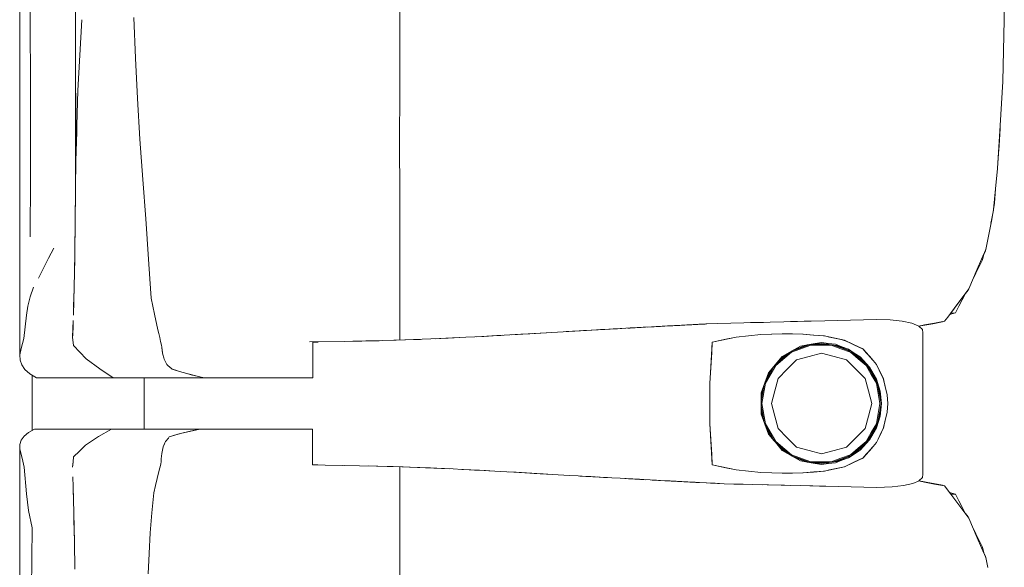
# Model space of a CAD drawing. Header units: millimetres. Extents: x -261 to 187, y -214 to 106.
# Tile 775 of 1056: x -206.12 to -205.348, y 12.525 to 12.954. Entities that reach past the tile are written whole.
import ezdxf

# ---------------------------------------------------------------- set-up
doc = ezdxf.new("R2010")
doc.units = ezdxf.units.MM
doc.header["$LTSCALE"] = 0.005
doc.header["$MEASUREMENT"] = 0
doc.layers.add('IFC-Elemento de mobília-Contorno', color=9, linetype='Continuous', lineweight=5)
doc.layers.add('IFC-Laje-Contorno', color=9, linetype='Continuous', lineweight=5)

msp = doc.modelspace()

# ---------------------------------------------------------------- linework, layer by layer
at = {"layer": 'IFC-Elemento de mobília-Contorno', "lineweight": 5}
for p, q in [((-206.07623, 12.81635), (-206.07623, 13.07747)), ((-206.11996, 13.06871), (-206.11995, 12.85877)), ((-205.3494, 13.00198), (-205.34814, 12.95363)), ((-206.11166, 12.97188), (-206.11146, 12.88374)), ((-205.8221, 12.97185), (-205.82209, 12.93977)), ((-206.07278, 12.92581), (-206.07131, 12.95347)), ((-206.03051, 12.95529), (-206.02914, 12.92345)), ((-205.3494, 12.90528), (-205.34814, 12.95363)), ((-205.82209, 12.9023), (-205.82209, 12.93977)), ((-206.07426, 12.89816), (-206.07278, 12.92581)), ((-206.02914, 12.92345), (-206.02771, 12.89192)), ((-205.35129, 12.87074), (-205.3494, 12.90528)), ((-206.07509, 12.87066), (-206.07426, 12.89816)), ((-205.82213, 12.85323), (-205.82209, 12.9023)), ((-206.07592, 12.84315), (-206.07592, 12.89601)), ((-206.02771, 12.89192), (-206.02572, 12.86005)), ((-206.11146, 12.88374), (-206.11143, 12.83047)), ((-206.07523, 12.86586), (-206.07509, 12.87066)), ((-205.35236, 12.85399), (-205.35129, 12.87074)), ((-205.35223, 12.85512), (-205.35129, 12.87074)), ((-205.35223, 12.85512), (-205.35142, 12.86856)), ((-205.35142, 12.86856), (-205.35138, 12.86933)), ((-206.11995, 12.85877), (-206.11987, 12.69115)), ((-206.07592, 12.84315), (-206.07523, 12.86586)), ((-206.02572, 12.86005), (-206.02354, 12.82853)), ((-205.82213, 12.85323), (-205.82209, 12.82121)), ((-205.35343, 12.83723), (-205.35236, 12.85399)), ((-205.3534, 12.83765), (-205.35247, 12.85213)), ((-205.35251, 12.85166), (-205.35223, 12.85512)), ((-206.07617, 12.82168), (-206.07592, 12.84315)), ((-205.35495, 12.82117), (-205.35343, 12.83723)), ((-205.35341, 12.83753), (-205.3534, 12.83765)), ((-206.11186, 12.78367), (-206.11143, 12.83047)), ((-206.02354, 12.82853), (-206.02113, 12.79764)), ((-206.07623, 12.81636), (-206.07617, 12.82168)), ((-205.82209, 12.78674), (-205.82209, 12.82121)), ((-205.35648, 12.80511), (-205.35495, 12.82117)), ((-205.35587, 12.80996), (-205.35495, 12.82117)), ((-206.07643, 12.80029), (-206.07623, 12.81635)), ((-206.07643, 12.79963), (-206.07625, 12.81476)), ((-205.35803, 12.79726), (-205.35648, 12.80511)), ((-205.35656, 12.80451), (-205.35649, 12.80503)), ((-205.35648, 12.80511), (-205.35587, 12.80996)), ((-206.07656, 12.79003), (-206.07643, 12.80029)), ((-206.07651, 12.79379), (-206.07643, 12.79963)), ((-206.02113, 12.79764), (-206.01887, 12.76613)), ((-205.35959, 12.78942), (-205.35803, 12.79726)), ((-205.35817, 12.79654), (-205.35656, 12.80451)), ((-206.07671, 12.77822), (-206.07656, 12.79003)), ((-205.36114, 12.78157), (-205.35959, 12.78942)), ((-205.35863, 12.79423), (-205.35817, 12.79654)), ((-206.0767, 12.77852), (-206.0766, 12.7869)), ((-205.82209, 12.78674), (-205.82208, 12.74483)), ((-205.36269, 12.77373), (-205.36114, 12.78157)), ((-206.09726, 12.76697), (-206.09327, 12.77483)), ((-206.07687, 12.76642), (-206.07671, 12.77822)), ((-206.07676, 12.77466), (-206.0767, 12.77852)), ((-205.366, 12.76603), (-205.36269, 12.77373)), ((-206.10524, 12.75126), (-206.09726, 12.76697)), ((-206.07705, 12.75551), (-206.07687, 12.76642)), ((-206.01887, 12.76613), (-206.01794, 12.75081)), ((-205.36931, 12.75834), (-205.366, 12.76603)), ((-205.36525, 12.76546), (-205.36428, 12.77004)), ((-205.36442, 12.76936), (-205.363, 12.77261)), ((-205.363, 12.77261), (-205.36284, 12.77339)), ((-206.077, 12.75764), (-206.07692, 12.76336)), ((-205.37593, 12.74295), (-205.36931, 12.75834)), ((-205.37262, 12.75065), (-205.36931, 12.75834)), ((-205.37054, 12.75506), (-205.36788, 12.76027)), ((-205.36788, 12.76027), (-205.36525, 12.76546)), ((-206.07723, 12.7446), (-206.07705, 12.75551)), ((-206.0771, 12.75257), (-206.077, 12.75764)), ((-206.01794, 12.75081), (-206.017, 12.73549)), ((-205.37278, 12.75028), (-205.37053, 12.75506)), ((-205.37261, 12.75067), (-205.37054, 12.75506)), ((-206.11163, 12.73672), (-206.10912, 12.74421)), ((-206.07753, 12.73345), (-206.07723, 12.7446)), ((-205.82209, 12.70275), (-205.82208, 12.74483)), ((-205.39252, 12.72078), (-205.37593, 12.74295)), ((-205.38541, 12.73028), (-205.37593, 12.74295)), ((-205.38304, 12.73345), (-205.37593, 12.74295)), ((-206.1135, 12.7294), (-206.11163, 12.73672)), ((-206.07768, 12.72814), (-206.0774, 12.73695)), ((-206.0774, 12.73695), (-206.0773, 12.74196)), ((-206.017, 12.73549), (-206.01567, 12.72932)), ((-205.38304, 12.73345), (-205.38067, 12.73662)), ((-205.38107, 12.73436), (-205.37831, 12.73977)), ((-205.38107, 12.73436), (-205.37831, 12.73976)), ((-205.38107, 12.73436), (-205.37843, 12.73954)), ((-205.38068, 12.73661), (-205.38067, 12.73662)), ((-205.37858, 12.73924), (-205.37653, 12.74179)), ((-205.37843, 12.73954), (-205.37831, 12.73977)), ((-205.37653, 12.74179), (-205.37615, 12.74266)), ((-206.11468, 12.7223), (-206.1135, 12.7294)), ((-206.07784, 12.72231), (-206.07753, 12.73345)), ((-206.01567, 12.72932), (-206.01434, 12.72315)), ((-205.39252, 12.72078), (-205.38541, 12.73028)), ((-205.39015, 12.72394), (-205.38541, 12.73028)), ((-205.38634, 12.72399), (-205.3837, 12.72917)), ((-205.38541, 12.73028), (-205.38304, 12.73345)), ((-205.3837, 12.72917), (-205.38107, 12.73436)), ((-206.11571, 12.7132), (-206.11468, 12.7223)), ((-206.01434, 12.72315), (-206.01167, 12.71082)), ((-205.39489, 12.71761), (-205.39252, 12.72078)), ((-205.39252, 12.72078), (-205.39015, 12.72394)), ((-205.39112, 12.72264), (-205.38634, 12.72399)), ((-205.39015, 12.72394), (-205.38634, 12.72399)), ((-206.11674, 12.7041), (-206.11571, 12.7132)), ((-206.07843, 12.70632), (-206.07814, 12.71431)), ((-206.07823, 12.71156), (-206.078, 12.71805)), ((-206.07814, 12.71431), (-206.07808, 12.71583)), ((-205.67134, 12.71053), (-205.64473, 12.71201)), ((-205.66136, 12.71108), (-205.64473, 12.71201)), ((-205.65803, 12.71127), (-205.64473, 12.71201)), ((-205.64473, 12.71201), (-205.64134, 12.7122)), ((-205.6432, 12.7121), (-205.64153, 12.71219)), ((-205.64318, 12.7121), (-205.63949, 12.7123)), ((-205.64153, 12.71219), (-205.63949, 12.7123)), ((-205.64134, 12.7122), (-205.61933, 12.71339)), ((-205.64134, 12.7122), (-205.63795, 12.71238)), ((-205.64134, 12.7122), (-205.64121, 12.7122)), ((-205.63949, 12.7123), (-205.63742, 12.71242)), ((-205.63795, 12.71238), (-205.63457, 12.71257)), ((-205.63742, 12.71242), (-205.63535, 12.71253)), ((-205.63535, 12.71253), (-205.63338, 12.71263)), ((-205.63535, 12.71253), (-205.6342, 12.71259)), ((-205.63484, 12.71255), (-205.63299, 12.71265)), ((-205.63457, 12.71257), (-205.62949, 12.71284)), ((-205.63457, 12.71257), (-205.63118, 12.71275)), ((-205.63457, 12.71257), (-205.63288, 12.71266)), ((-205.63431, 12.71258), (-205.63397, 12.7126)), ((-205.63288, 12.71266), (-205.63118, 12.71275)), ((-205.63118, 12.71275), (-205.62949, 12.71284)), ((-205.6278, 12.71293), (-205.61933, 12.71339)), ((-205.6278, 12.71293), (-205.62441, 12.71312)), ((-205.62441, 12.71312), (-205.62272, 12.71321)), ((-205.62272, 12.71321), (-205.61933, 12.71339)), ((-205.62272, 12.71321), (-205.62102, 12.7133)), ((-205.62102, 12.7133), (-205.61933, 12.71339)), ((-205.61933, 12.71339), (-205.61764, 12.71349)), ((-205.61764, 12.71349), (-205.61627, 12.71356)), ((-205.61627, 12.71356), (-205.60667, 12.71407)), ((-205.61627, 12.71356), (-205.61215, 12.71378)), ((-205.61627, 12.71356), (-205.6149, 12.71363)), ((-205.6149, 12.71363), (-205.61215, 12.71378)), ((-205.6149, 12.71363), (-205.6143, 12.71366)), ((-205.61215, 12.71378), (-205.60804, 12.714)), ((-205.61215, 12.71378), (-205.61078, 12.71385)), ((-205.61078, 12.71385), (-205.60941, 12.71392)), ((-205.60943, 12.71392), (-205.60839, 12.71398)), ((-205.60941, 12.71392), (-205.60804, 12.714)), ((-205.60839, 12.71398), (-205.60632, 12.71409)), ((-205.60839, 12.71398), (-205.60667, 12.71407)), ((-205.60676, 12.71406), (-205.6053, 12.71414)), ((-205.60667, 12.71407), (-205.60256, 12.71428)), ((-205.60632, 12.71409), (-205.60425, 12.7142)), ((-205.60632, 12.71409), (-205.60528, 12.71414)), ((-205.60528, 12.71414), (-205.60425, 12.7142)), ((-205.60425, 12.7142), (-205.60264, 12.71428)), ((-205.60425, 12.7142), (-205.60268, 12.71428)), ((-205.60425, 12.7142), (-205.60256, 12.71428)), ((-205.60258, 12.71428), (-205.60119, 12.71436)), ((-205.60119, 12.71436), (-205.59981, 12.71443)), ((-205.59981, 12.71443), (-205.59844, 12.7145)), ((-205.59913, 12.71447), (-205.5957, 12.71465)), ((-205.59913, 12.71447), (-205.59707, 12.71457)), ((-205.59844, 12.7145), (-205.59707, 12.71457)), ((-205.59707, 12.71457), (-205.5957, 12.71465)), ((-205.59639, 12.71461), (-205.5957, 12.71465)), ((-205.5957, 12.71465), (-205.5948, 12.71469)), ((-205.5948, 12.71469), (-205.5912, 12.71488)), ((-205.5948, 12.71469), (-205.5939, 12.71474)), ((-205.5939, 12.71474), (-205.593, 12.71479)), ((-205.593, 12.71479), (-205.5921, 12.71483)), ((-205.5921, 12.71483), (-205.5912, 12.71488)), ((-205.5912, 12.71488), (-205.58895, 12.71499)), ((-205.5903, 12.71492), (-205.58535, 12.71518)), ((-205.5903, 12.71492), (-205.5894, 12.71497)), ((-205.5894, 12.71497), (-205.58895, 12.71499)), ((-205.58895, 12.71499), (-205.58715, 12.71509)), ((-205.58895, 12.71499), (-205.5885, 12.71502)), ((-205.5885, 12.71502), (-205.5876, 12.71507)), ((-205.5876, 12.71507), (-205.5867, 12.71511)), ((-205.58715, 12.71509), (-205.58535, 12.71518)), ((-205.58715, 12.71509), (-205.5858, 12.71516)), ((-205.5867, 12.71511), (-205.58445, 12.71523)), ((-205.5867, 12.71511), (-205.5849, 12.7152)), ((-205.5858, 12.71516), (-205.5849, 12.7152)), ((-205.58445, 12.71523), (-205.5831, 12.7153)), ((-205.584, 12.71525), (-205.5831, 12.7153)), ((-205.584, 12.71525), (-205.58355, 12.71527)), ((-205.58355, 12.71527), (-205.58265, 12.71532)), ((-205.5831, 12.7153), (-205.58175, 12.71537)), ((-205.5831, 12.7153), (-205.5822, 12.71534)), ((-205.5822, 12.71534), (-205.5813, 12.71539)), ((-205.5813, 12.71539), (-205.57268, 12.71583)), ((-205.57268, 12.71583), (-205.56245, 12.71606)), ((-205.56245, 12.71606), (-205.55223, 12.71628)), ((-205.55223, 12.71628), (-205.54711, 12.7164)), ((-205.54711, 12.7164), (-205.542, 12.71651)), ((-205.542, 12.71651), (-205.53689, 12.71662)), ((-205.53689, 12.71662), (-205.53177, 12.71673)), ((-205.53177, 12.71673), (-205.52104, 12.71703)), ((-205.52104, 12.71703), (-205.51568, 12.71719)), ((-205.51568, 12.71719), (-205.48885, 12.71793)), ((-205.51568, 12.71719), (-205.50495, 12.71748)), ((-205.51568, 12.71719), (-205.51031, 12.71733)), ((-205.51031, 12.71733), (-205.49958, 12.71763)), ((-205.50495, 12.71748), (-205.49958, 12.71763)), ((-205.48885, 12.71793), (-205.44835, 12.71883)), ((-205.4686, 12.71838), (-205.44835, 12.71883)), ((-205.4686, 12.71838), (-205.45848, 12.71861)), ((-205.45848, 12.71861), (-205.44835, 12.71883)), ((-205.44835, 12.71883), (-205.43754, 12.71848)), ((-205.43754, 12.71848), (-205.42811, 12.7175)), ((-205.42811, 12.7175), (-205.42055, 12.7159)), ((-205.42055, 12.7159), (-205.41522, 12.71372)), ((-205.41522, 12.71372), (-205.41058, 12.7146)), ((-205.41522, 12.71372), (-205.41232, 12.71114)), ((-205.41514, 12.71364), (-205.41212, 12.71418)), ((-205.41212, 12.71418), (-205.39646, 12.71697)), ((-205.41212, 12.71418), (-205.40429, 12.71558)), ((-205.41058, 12.7146), (-205.40274, 12.7161)), ((-205.40429, 12.71558), (-205.39646, 12.71697)), ((-205.40274, 12.7161), (-205.39489, 12.71761)), ((-205.39646, 12.71697), (-205.39614, 12.71737)), ((-205.39646, 12.71697), (-205.39614, 12.71737)), ((-205.39646, 12.71697), (-205.39616, 12.71736)), ((-206.07845, 12.70508), (-206.07823, 12.71156)), ((-206.07845, 12.70508), (-206.07788, 12.69837)), ((-206.07843, 12.70632), (-206.07841, 12.70604)), ((-206.01167, 12.71082), (-206.01094, 12.70779)), ((-206.01094, 12.70779), (-206.0102, 12.70475)), ((-206.0102, 12.70475), (-206.00947, 12.70172)), ((-205.78588, 12.70417), (-205.77544, 12.70466)), ((-205.78412, 12.70421), (-205.77014, 12.70494)), ((-205.77014, 12.70494), (-205.75617, 12.70566)), ((-205.762, 12.70536), (-205.75389, 12.70581)), ((-205.75617, 12.70566), (-205.74891, 12.70608)), ((-205.75389, 12.70581), (-205.74578, 12.70626)), ((-205.75389, 12.70581), (-205.74589, 12.70625)), ((-205.74891, 12.70608), (-205.72713, 12.70731)), ((-205.74891, 12.70608), (-205.74165, 12.70649)), ((-205.74589, 12.70625), (-205.74276, 12.70642)), ((-205.73439, 12.7069), (-205.72713, 12.70731)), ((-205.73125, 12.70708), (-205.72965, 12.70717)), ((-205.72965, 12.70717), (-205.72142, 12.70765)), ((-205.72713, 12.70731), (-205.71996, 12.70773)), ((-205.72142, 12.70765), (-205.70734, 12.70846)), ((-205.72142, 12.70765), (-205.71792, 12.70785)), ((-205.71996, 12.70773), (-205.69846, 12.70898)), ((-205.69846, 12.70898), (-205.67134, 12.71053)), ((-205.69168, 12.70936), (-205.67134, 12.71053)), ((-205.69168, 12.70936), (-205.6849, 12.70975)), ((-205.6849, 12.70975), (-205.67812, 12.71014)), ((-205.67812, 12.71014), (-205.67134, 12.71053)), ((-205.67812, 12.71014), (-205.67617, 12.71025)), ((-205.67803, 12.71015), (-205.67206, 12.71049)), ((-205.67617, 12.71025), (-205.67206, 12.71049)), ((-205.67576, 12.71027), (-205.67206, 12.71049)), ((-205.67206, 12.71049), (-205.66343, 12.71097)), ((-205.67206, 12.71049), (-205.66392, 12.71094)), ((-205.67134, 12.71053), (-205.66136, 12.71108)), ((-205.66469, 12.7109), (-205.66136, 12.71108)), ((-205.66392, 12.71094), (-205.66144, 12.71108)), ((-205.66136, 12.71108), (-205.65803, 12.71127)), ((-205.65471, 12.71146), (-205.64805, 12.71183)), ((-205.65471, 12.71146), (-205.65138, 12.71164)), ((-205.65138, 12.71164), (-205.64805, 12.71183)), ((-205.57707, 12.70106), (-205.55825, 12.70512)), ((-205.56766, 12.70309), (-205.55825, 12.70512)), ((-205.55825, 12.70512), (-205.53895, 12.70718)), ((-205.55825, 12.70512), (-205.5486, 12.70615)), ((-205.5486, 12.70615), (-205.53895, 12.70718)), ((-205.53895, 12.70718), (-205.52185, 12.70772)), ((-205.53895, 12.70718), (-205.53054, 12.70745)), ((-205.53054, 12.70745), (-205.52212, 12.70772)), ((-205.52217, 12.70772), (-205.51407, 12.70759)), ((-205.52212, 12.70772), (-205.52207, 12.70771)), ((-205.52185, 12.70772), (-205.50593, 12.70745)), ((-205.51407, 12.70759), (-205.50601, 12.70745)), ((-205.50601, 12.70745), (-205.49772, 12.70671)), ((-205.50593, 12.70745), (-205.49755, 12.70669)), ((-205.49772, 12.70671), (-205.48943, 12.70597)), ((-205.49755, 12.70669), (-205.49336, 12.70631)), ((-205.49336, 12.70631), (-205.48917, 12.70594)), ((-205.48974, 12.706), (-205.48937, 12.70596)), ((-205.48943, 12.70597), (-205.47345, 12.70258)), ((-205.48917, 12.70594), (-205.4852, 12.70509)), ((-205.4852, 12.70509), (-205.48119, 12.70423)), ((-205.41232, 12.71114), (-205.41193, 12.70839)), ((-205.41195, 12.5978), (-205.41193, 12.70839)), ((-206.11882, 12.69624), (-206.11778, 12.70017)), ((-206.11778, 12.70017), (-206.11674, 12.7041)), ((-206.07788, 12.69837), (-206.07283, 12.69323)), ((-206.00947, 12.70172), (-206.00874, 12.69869)), ((-206.00874, 12.69869), (-206.00857, 12.6972)), ((-206.00857, 12.6972), (-206.00807, 12.69271)), ((-206.00857, 12.6972), (-206.00823, 12.69421)), ((-205.89273, 12.70134), (-205.86529, 12.70175)), ((-205.89028, 12.70115), (-205.8881, 12.70115)), ((-205.89028, 12.68635), (-205.89028, 12.70115)), ((-205.8881, 12.70115), (-205.88611, 12.70115)), ((-205.8654, 12.70175), (-205.85177, 12.70201)), ((-205.85876, 12.70187), (-205.84867, 12.70208)), ((-205.85177, 12.70201), (-205.83824, 12.70226)), ((-205.84867, 12.70208), (-205.8357, 12.70234)), ((-205.83824, 12.70226), (-205.82474, 12.70266)), ((-205.82678, 12.7026), (-205.82528, 12.70265)), ((-205.82528, 12.70265), (-205.81747, 12.7029)), ((-205.82474, 12.70266), (-205.81125, 12.70306)), ((-205.81747, 12.7029), (-205.80967, 12.70316)), ((-205.81125, 12.70306), (-205.79768, 12.70363)), ((-205.80967, 12.70316), (-205.8059, 12.70329)), ((-205.79768, 12.70363), (-205.78412, 12.70421)), ((-205.79371, 12.7038), (-205.78588, 12.70417)), ((-205.79371, 12.7038), (-205.78588, 12.70417)), ((-205.57753, 12.69306), (-205.57707, 12.70106)), ((-205.57736, 12.69612), (-205.57707, 12.70106)), ((-205.57707, 12.70106), (-205.56766, 12.70309)), ((-205.51502, 12.69393), (-205.50779, 12.69806)), ((-205.51495, 12.69316), (-205.49987, 12.69863)), ((-205.51459, 12.69416), (-205.50103, 12.69908)), ((-205.51296, 12.69511), (-205.50275, 12.69889)), ((-205.50779, 12.69806), (-205.49959, 12.69944)), ((-205.50275, 12.69889), (-205.4914, 12.70016)), ((-205.49987, 12.69863), (-205.48385, 12.69863)), ((-205.49959, 12.69944), (-205.4914, 12.70082)), ((-205.49777, 12.69945), (-205.48635, 12.69945)), ((-205.4914, 12.70082), (-205.48596, 12.70014)), ((-205.4914, 12.70016), (-205.4793, 12.69845)), ((-205.48596, 12.70014), (-205.48053, 12.69946)), ((-205.48385, 12.69863), (-205.47631, 12.69589)), ((-205.48203, 12.69883), (-205.47604, 12.69666)), ((-205.48123, 12.70424), (-205.47726, 12.70338)), ((-205.48053, 12.69946), (-205.4754, 12.69755)), ((-205.4793, 12.69845), (-205.46805, 12.69369)), ((-205.47726, 12.70338), (-205.47329, 12.70253)), ((-205.47604, 12.69666), (-205.46919, 12.69417)), ((-205.4754, 12.69755), (-205.47028, 12.69564)), ((-205.47374, 12.70265), (-205.47329, 12.70253)), ((-205.47345, 12.70258), (-205.46623, 12.69924)), ((-205.47329, 12.70253), (-205.46964, 12.70082)), ((-205.46964, 12.70082), (-205.466, 12.69911)), ((-205.46623, 12.69924), (-205.45901, 12.6959)), ((-205.466, 12.69911), (-205.45872, 12.69569)), ((-206.11987, 12.69115), (-206.11882, 12.69624)), ((-206.11987, 12.69115), (-206.11972, 12.68704)), ((-206.07283, 12.69323), (-206.06778, 12.68811)), ((-206.00823, 12.69421), (-206.00807, 12.69271)), ((-206.00807, 12.69271), (-206.00773, 12.69146)), ((-206.00773, 12.69146), (-206.00704, 12.68894)), ((-206.00704, 12.68894), (-206.0067, 12.68769)), ((-205.57893, 12.66907), (-205.57753, 12.69306)), ((-205.57846, 12.67707), (-205.57736, 12.69612)), ((-205.57846, 12.67707), (-205.57753, 12.69306)), ((-205.578, 12.68506), (-205.57753, 12.69306)), ((-205.533, 12.67706), (-205.52226, 12.6898)), ((-205.52727, 12.68286), (-205.51495, 12.69316)), ((-205.5262, 12.68482), (-205.517, 12.69252)), ((-205.52292, 12.68849), (-205.5144, 12.69429)), ((-205.52226, 12.6898), (-205.51502, 12.69393)), ((-205.51107, 12.68714), (-205.50123, 12.68977)), ((-205.50123, 12.68977), (-205.4914, 12.69241)), ((-205.4914, 12.69241), (-205.48156, 12.68977)), ((-205.48156, 12.68977), (-205.47172, 12.68714)), ((-205.47631, 12.69589), (-205.46878, 12.69315)), ((-205.47028, 12.69564), (-205.46573, 12.69261)), ((-205.46878, 12.69315), (-205.46261, 12.68799)), ((-205.46825, 12.69378), (-205.4621, 12.68862)), ((-205.46805, 12.69369), (-205.4584, 12.68619)), ((-205.46573, 12.69261), (-205.46119, 12.68958)), ((-205.46119, 12.68958), (-205.45375, 12.68161)), ((-205.45936, 12.69606), (-205.45872, 12.69569)), ((-205.45901, 12.6959), (-205.45634, 12.69285)), ((-205.45872, 12.69569), (-205.45613, 12.6927)), ((-205.45634, 12.69285), (-205.45368, 12.68979)), ((-205.45613, 12.6927), (-205.45094, 12.68669)), ((-205.45613, 12.6927), (-205.45354, 12.68969)), ((-205.45368, 12.68979), (-205.45102, 12.68674)), ((-205.45354, 12.68969), (-205.45094, 12.68669)), ((-206.11972, 12.68704), (-206.11835, 12.68333)), ((-206.11835, 12.68333), (-206.11586, 12.67977)), ((-206.06778, 12.68811), (-206.05724, 12.68026)), ((-206.0067, 12.68769), (-206.00621, 12.68666)), ((-206.00621, 12.68666), (-206.00573, 12.68563)), ((-206.00621, 12.68666), (-206.00524, 12.6846)), ((-206.00524, 12.6846), (-206.00475, 12.68358)), ((-206.00475, 12.68358), (-206.00364, 12.68268)), ((-206.00364, 12.68268), (-206.00253, 12.68178)), ((-206.00253, 12.68178), (-206.00032, 12.67999)), ((-205.89028, 12.6731), (-205.89028, 12.68635)), ((-205.57846, 12.67707), (-205.578, 12.68506)), ((-205.578, 12.68506), (-205.57799, 12.68514)), ((-205.53545, 12.67038), (-205.5287, 12.68203)), ((-205.53533, 12.66892), (-205.52727, 12.68286)), ((-205.53054, 12.67997), (-205.52292, 12.68849)), ((-205.51827, 12.67994), (-205.51107, 12.68714)), ((-205.47172, 12.68714), (-205.46452, 12.67994)), ((-205.46261, 12.68799), (-205.45645, 12.68284)), ((-205.4621, 12.68862), (-205.457, 12.68435)), ((-205.4584, 12.68619), (-205.451, 12.67647)), ((-205.45645, 12.68284), (-205.45243, 12.67588)), ((-205.45375, 12.68161), (-205.44835, 12.67221)), ((-205.45102, 12.68674), (-205.44835, 12.68369)), ((-205.45094, 12.68669), (-205.44835, 12.68369)), ((-205.44835, 12.68369), (-205.44705, 12.681)), ((-205.44835, 12.68369), (-205.44294, 12.67239)), ((-205.44835, 12.68369), (-205.4443, 12.67522)), ((-206.11586, 12.67977), (-206.11202, 12.67637)), ((-206.11202, 12.67637), (-206.10937, 12.67474)), ((-206.10937, 12.67474), (-206.1067, 12.6731)), ((-206.05724, 12.68026), (-206.04673, 12.6731)), ((-206.00032, 12.67999), (-205.99747, 12.6791)), ((-206.00032, 12.67999), (-205.99462, 12.67823)), ((-205.99747, 12.6791), (-205.99462, 12.67823)), ((-205.99462, 12.67823), (-205.99177, 12.67735)), ((-205.99177, 12.67735), (-205.98892, 12.67647)), ((-205.98892, 12.67647), (-205.97878, 12.67394)), ((-205.98892, 12.67647), (-205.98216, 12.67478)), ((-205.98892, 12.67647), (-205.98554, 12.67563)), ((-205.98554, 12.67563), (-205.98216, 12.67478)), ((-205.97878, 12.67394), (-205.9754, 12.6731)), ((-205.57893, 12.66907), (-205.57846, 12.67707)), ((-205.53587, 12.66923), (-205.533, 12.67706)), ((-205.53507, 12.67139), (-205.53052, 12.68001)), ((-205.52547, 12.67274), (-205.51827, 12.67994)), ((-205.46452, 12.67994), (-205.45732, 12.67274)), ((-205.45448, 12.68104), (-205.45173, 12.67629)), ((-205.45243, 12.67588), (-205.4484, 12.66892)), ((-205.45173, 12.67629), (-205.44896, 12.6715)), ((-205.451, 12.67647), (-205.44636, 12.66517)), ((-205.44705, 12.681), (-205.44574, 12.6783)), ((-205.447, 12.68087), (-205.4443, 12.67522)), ((-205.447, 12.68087), (-205.44565, 12.67804)), ((-205.44574, 12.6783), (-205.44444, 12.67561)), ((-205.44565, 12.67804), (-205.4443, 12.67522)), ((-205.44444, 12.67561), (-205.44313, 12.67292)), ((-205.4443, 12.67522), (-205.44294, 12.67239)), ((-206.1067, 12.6731), (-206.04673, 12.6731)), ((-206.04673, 12.6731), (-206.00546, 12.6731)), ((-206.02251, 12.63302), (-206.02251, 12.6731)), ((-206.00546, 12.6731), (-205.9754, 12.6731)), ((-205.9754, 12.6731), (-205.97342, 12.6731)), ((-205.97342, 12.6731), (-205.97147, 12.6731)), ((-205.97147, 12.6731), (-205.96953, 12.6731)), ((-205.96953, 12.6731), (-205.96761, 12.6731)), ((-205.96761, 12.6731), (-205.9657, 12.6731)), ((-205.9657, 12.6731), (-205.96378, 12.6731)), ((-205.96378, 12.6731), (-205.96184, 12.6731)), ((-205.96184, 12.6731), (-205.95989, 12.6731)), ((-205.95989, 12.6731), (-205.95792, 12.6731)), ((-205.95792, 12.6731), (-205.9559, 12.6731)), ((-205.9559, 12.6731), (-205.95385, 12.6731)), ((-205.95385, 12.6731), (-205.95174, 12.6731)), ((-205.95174, 12.6731), (-205.94958, 12.6731)), ((-205.94958, 12.6731), (-205.9474, 12.6731)), ((-205.9474, 12.6731), (-205.9452, 12.6731)), ((-205.9452, 12.6731), (-205.94302, 12.6731)), ((-205.94302, 12.6731), (-205.94086, 12.6731)), ((-205.94086, 12.6731), (-205.93876, 12.6731)), ((-205.93876, 12.6731), (-205.93673, 12.6731)), ((-205.93673, 12.6731), (-205.93478, 12.6731)), ((-205.93478, 12.6731), (-205.93295, 12.6731)), ((-205.93295, 12.6731), (-205.93122, 12.6731)), ((-205.93122, 12.6731), (-205.92956, 12.6731)), ((-205.92956, 12.6731), (-205.92794, 12.6731)), ((-205.92794, 12.6731), (-205.92632, 12.6731)), ((-205.92632, 12.6731), (-205.92467, 12.6731)), ((-205.92467, 12.6731), (-205.92295, 12.6731)), ((-205.92295, 12.6731), (-205.92114, 12.6731)), ((-205.92114, 12.6731), (-205.91919, 12.6731)), ((-205.91919, 12.6731), (-205.91712, 12.6731)), ((-205.91712, 12.6731), (-205.91493, 12.6731)), ((-205.91493, 12.6731), (-205.91265, 12.6731)), ((-205.91265, 12.6731), (-205.91027, 12.6731)), ((-205.91027, 12.6731), (-205.90782, 12.6731)), ((-205.90782, 12.6731), (-205.90531, 12.6731)), ((-205.90531, 12.6731), (-205.90275, 12.6731)), ((-205.90275, 12.6731), (-205.90017, 12.6731)), ((-205.90017, 12.6731), (-205.89759, 12.6731)), ((-205.89759, 12.6731), (-205.89506, 12.6731)), ((-205.89506, 12.6731), (-205.89261, 12.6731)), ((-205.89261, 12.6731), (-205.89028, 12.6731)), ((-205.57893, 12.65306), (-205.57893, 12.66907)), ((-205.53873, 12.66139), (-205.53587, 12.66923)), ((-205.53864, 12.655), (-205.53636, 12.66788)), ((-205.53864, 12.65877), (-205.53641, 12.66774)), ((-205.53814, 12.65306), (-205.53533, 12.66892)), ((-205.52811, 12.6629), (-205.52547, 12.67274)), ((-205.45732, 12.67274), (-205.45468, 12.6629)), ((-205.4484, 12.66892), (-205.447, 12.66099)), ((-205.44835, 12.67221), (-205.44542, 12.66285)), ((-205.44734, 12.66756), (-205.4462, 12.66113)), ((-205.44313, 12.67292), (-205.44155, 12.66643)), ((-205.44294, 12.67239), (-205.44146, 12.66617)), ((-205.44173, 12.66715), (-205.44146, 12.66617)), ((-205.44155, 12.66643), (-205.44076, 12.66319)), ((-205.44155, 12.66643), (-205.43997, 12.65995)), ((-205.44151, 12.66638), (-205.44103, 12.66435)), ((-205.44146, 12.66617), (-205.43997, 12.65995)), ((-205.53873, 12.66139), (-205.53873, 12.64471)), ((-205.53864, 12.64735), (-205.53864, 12.65877)), ((-205.53074, 12.65306), (-205.52811, 12.6629)), ((-205.45468, 12.6629), (-205.45205, 12.65306)), ((-205.447, 12.66099), (-205.4456, 12.65306)), ((-205.44636, 12.66517), (-205.44477, 12.65306)), ((-205.4462, 12.66113), (-205.44478, 12.65306)), ((-205.44542, 12.66285), (-205.44442, 12.65305)), ((-205.44103, 12.66435), (-205.43997, 12.65995)), ((-205.43997, 12.65995), (-205.43939, 12.65305)), ((-205.57893, 12.63704), (-205.57893, 12.65306)), ((-205.53864, 12.65112), (-205.53636, 12.63822)), ((-205.53814, 12.65306), (-205.53533, 12.63719)), ((-205.53074, 12.65306), (-205.52811, 12.64322)), ((-205.45468, 12.64322), (-205.45205, 12.65306)), ((-205.447, 12.64513), (-205.4456, 12.65306)), ((-205.44636, 12.64095), (-205.44477, 12.65306)), ((-205.44583, 12.64709), (-205.44478, 12.65306)), ((-205.44542, 12.64326), (-205.44442, 12.65305)), ((-205.43997, 12.64617), (-205.43939, 12.65305)), ((-205.53873, 12.64471), (-205.533, 12.62905)), ((-205.53864, 12.64735), (-205.53641, 12.63836)), ((-205.52811, 12.64322), (-205.52547, 12.63338)), ((-205.45732, 12.63338), (-205.45468, 12.64322)), ((-205.4484, 12.6372), (-205.447, 12.64513)), ((-205.44835, 12.63391), (-205.44542, 12.64326)), ((-205.44734, 12.63855), (-205.44583, 12.64709)), ((-205.44313, 12.6332), (-205.43997, 12.64617)), ((-205.44155, 12.63968), (-205.44076, 12.64293)), ((-205.44146, 12.63995), (-205.43997, 12.64617)), ((-205.44103, 12.64177), (-205.43997, 12.64617)), ((-205.57893, 12.63704), (-205.57846, 12.62905)), ((-205.57893, 12.63704), (-205.57736, 12.60999)), ((-205.53545, 12.63575), (-205.5287, 12.62409)), ((-205.53533, 12.63719), (-205.52727, 12.62326)), ((-205.45243, 12.63024), (-205.4484, 12.6372)), ((-205.451, 12.62965), (-205.44636, 12.64095)), ((-205.44294, 12.63373), (-205.44146, 12.63995)), ((-205.44173, 12.63896), (-205.44146, 12.63995)), ((-205.44152, 12.63972), (-205.44103, 12.64177)), ((-206.11871, 12.62433), (-206.11653, 12.62737)), ((-206.11653, 12.62737), (-206.11313, 12.63023)), ((-206.11313, 12.63023), (-206.10827, 12.63302)), ((-206.10827, 12.63302), (-206.04801, 12.63302)), ((-206.06827, 12.62041), (-206.05812, 12.62709)), ((-206.05812, 12.62709), (-206.04801, 12.63302)), ((-206.04801, 12.63302), (-205.97886, 12.63302)), ((-206.03276, 12.63302), (-206.02251, 12.63302)), ((-206.00267, 12.62685), (-205.99389, 12.62969)), ((-206.00267, 12.62685), (-205.99608, 12.62898)), ((-205.99608, 12.62898), (-205.99389, 12.62969)), ((-205.99389, 12.62969), (-205.97886, 12.63302)), ((-205.99389, 12.62969), (-205.98638, 12.63136)), ((-205.98638, 12.63136), (-205.98262, 12.63219)), ((-205.98262, 12.63219), (-205.97886, 12.63302)), ((-205.98055, 12.63302), (-205.97755, 12.63302)), ((-205.97886, 12.63302), (-205.97688, 12.63302)), ((-205.97755, 12.63302), (-205.97473, 12.63302)), ((-205.97688, 12.63302), (-205.97491, 12.63302)), ((-205.97491, 12.63302), (-205.97295, 12.63302)), ((-205.97295, 12.63302), (-205.97101, 12.63302)), ((-205.97101, 12.63302), (-205.9691, 12.63302)), ((-205.9691, 12.63302), (-205.96719, 12.63302)), ((-205.96719, 12.63302), (-205.96529, 12.63302)), ((-205.96529, 12.63302), (-205.96338, 12.63302)), ((-205.96338, 12.63302), (-205.96146, 12.63302)), ((-205.96146, 12.63302), (-205.95952, 12.63302)), ((-205.95952, 12.63302), (-205.95755, 12.63302)), ((-205.95755, 12.63302), (-205.95555, 12.63302)), ((-205.95555, 12.63302), (-205.9535, 12.63302)), ((-205.9535, 12.63302), (-205.9514, 12.63302)), ((-205.9514, 12.63302), (-205.94925, 12.63302)), ((-205.94925, 12.63302), (-205.94708, 12.63302)), ((-205.94708, 12.63302), (-205.9449, 12.63302)), ((-205.9449, 12.63302), (-205.94273, 12.63302)), ((-205.94273, 12.63302), (-205.9406, 12.63302)), ((-205.9406, 12.63302), (-205.93852, 12.63302)), ((-205.93852, 12.63302), (-205.93651, 12.63302)), ((-205.93651, 12.63302), (-205.93459, 12.63302)), ((-205.93459, 12.63302), (-205.93279, 12.63302)), ((-205.93279, 12.63302), (-205.93108, 12.63302)), ((-205.93108, 12.63302), (-205.92943, 12.63302)), ((-205.92943, 12.63302), (-205.92782, 12.63302)), ((-205.92782, 12.63302), (-205.92621, 12.63302)), ((-205.92621, 12.63302), (-205.92457, 12.63302)), ((-205.92457, 12.63302), (-205.92286, 12.63302)), ((-205.92286, 12.63302), (-205.92105, 12.63302)), ((-205.92105, 12.63302), (-205.91912, 12.63302)), ((-205.91912, 12.63302), (-205.91706, 12.63302)), ((-205.91706, 12.63302), (-205.91488, 12.63302)), ((-205.91488, 12.63302), (-205.91261, 12.63302)), ((-205.91261, 12.63302), (-205.91025, 12.63302)), ((-205.91025, 12.63302), (-205.90782, 12.63302)), ((-205.90782, 12.63302), (-205.90533, 12.63302)), ((-205.90533, 12.63302), (-205.90279, 12.63302)), ((-205.90279, 12.63302), (-205.90023, 12.63302)), ((-205.90023, 12.63302), (-205.89767, 12.63302)), ((-205.89767, 12.63302), (-205.89515, 12.63302)), ((-205.89515, 12.63302), (-205.89271, 12.63302)), ((-205.89271, 12.63302), (-205.89039, 12.63302)), ((-205.89039, 12.61977), (-205.89039, 12.63302)), ((-205.57846, 12.62905), (-205.578, 12.62105)), ((-205.57846, 12.62905), (-205.57707, 12.60506)), ((-205.53508, 12.63474), (-205.53054, 12.62615)), ((-205.533, 12.62905), (-205.52762, 12.62268)), ((-205.52547, 12.63338), (-205.51827, 12.62618)), ((-205.46452, 12.62618), (-205.45732, 12.63338)), ((-205.4584, 12.61992), (-205.451, 12.62965)), ((-205.45645, 12.62328), (-205.45243, 12.63024)), ((-205.45447, 12.62509), (-205.45173, 12.62983)), ((-205.45375, 12.6245), (-205.44835, 12.63391)), ((-205.45173, 12.62983), (-205.44896, 12.63461)), ((-205.44705, 12.62512), (-205.44574, 12.62782)), ((-205.447, 12.62525), (-205.44565, 12.62808)), ((-205.44574, 12.62782), (-205.44444, 12.63051)), ((-205.44565, 12.62808), (-205.44294, 12.63373)), ((-205.44565, 12.62808), (-205.4443, 12.6309)), ((-205.44444, 12.63051), (-205.44313, 12.6332)), ((-205.4443, 12.6309), (-205.44294, 12.63373)), ((-206.11996, 12.46757), (-206.11986, 12.62101)), ((-206.11986, 12.62101), (-206.11871, 12.62433)), ((-206.11986, 12.62101), (-206.11977, 12.61731)), ((-206.07307, 12.61579), (-206.06827, 12.62041)), ((-206.00739, 12.61922), (-206.0061, 12.62228)), ((-206.00739, 12.61922), (-206.00653, 12.62126)), ((-206.00739, 12.61922), (-206.00696, 12.62024)), ((-206.00696, 12.62024), (-206.00653, 12.62126)), ((-206.0061, 12.62228), (-206.00566, 12.62331)), ((-206.00566, 12.62331), (-206.00491, 12.62419)), ((-206.00491, 12.62419), (-206.00416, 12.62508)), ((-206.00416, 12.62508), (-206.00341, 12.62596)), ((-206.00341, 12.62596), (-206.00267, 12.62685)), ((-205.89039, 12.60497), (-205.89039, 12.61977)), ((-205.578, 12.62105), (-205.57799, 12.62087)), ((-205.578, 12.62105), (-205.57707, 12.60506)), ((-205.578, 12.62105), (-205.57753, 12.61306)), ((-205.53054, 12.62615), (-205.52292, 12.61763)), ((-205.52762, 12.62268), (-205.52224, 12.6163)), ((-205.52727, 12.62326), (-205.51495, 12.61296)), ((-205.5262, 12.62129), (-205.517, 12.61359)), ((-205.51827, 12.62618), (-205.51107, 12.61898)), ((-205.47172, 12.61898), (-205.46452, 12.62618)), ((-205.46805, 12.61243), (-205.4584, 12.61992)), ((-205.46261, 12.61812), (-205.45645, 12.62328)), ((-205.4621, 12.6175), (-205.457, 12.62177)), ((-205.46119, 12.61654), (-205.45375, 12.6245)), ((-205.45613, 12.61343), (-205.45094, 12.61943)), ((-205.45368, 12.61632), (-205.44835, 12.62243)), ((-205.45354, 12.61643), (-205.45094, 12.61943)), ((-205.45094, 12.61943), (-205.44835, 12.62243)), ((-205.44835, 12.62243), (-205.447, 12.62525)), ((-205.44835, 12.62243), (-205.44705, 12.62512)), ((-206.11977, 12.61731), (-206.11857, 12.61245)), ((-206.11857, 12.61245), (-206.11751, 12.60788)), ((-206.07788, 12.61117), (-206.07307, 12.61579)), ((-206.00894, 12.6097), (-206.00872, 12.6118)), ((-206.00872, 12.6118), (-206.00849, 12.61391)), ((-206.00849, 12.61391), (-206.00795, 12.61656)), ((-206.00795, 12.61656), (-206.00739, 12.61922)), ((-205.57783, 12.61814), (-205.57783, 12.6181)), ((-205.57753, 12.61306), (-205.57707, 12.60506)), ((-205.52292, 12.61763), (-205.51442, 12.61184)), ((-205.52224, 12.6163), (-205.50778, 12.60806)), ((-205.51495, 12.61296), (-205.49987, 12.60749)), ((-205.51468, 12.61199), (-205.50103, 12.60703)), ((-205.51107, 12.61898), (-205.50123, 12.61635)), ((-205.50123, 12.61635), (-205.4914, 12.61371)), ((-205.4914, 12.61371), (-205.48156, 12.61635)), ((-205.48156, 12.61635), (-205.47172, 12.61898)), ((-205.4793, 12.60767), (-205.46805, 12.61243)), ((-205.47631, 12.61023), (-205.46878, 12.61296)), ((-205.47604, 12.60946), (-205.46912, 12.61197)), ((-205.47028, 12.61048), (-205.46573, 12.61351)), ((-205.46878, 12.61296), (-205.46261, 12.61812)), ((-205.46826, 12.61234), (-205.4621, 12.6175)), ((-205.46573, 12.61351), (-205.46119, 12.61654)), ((-205.45901, 12.61022), (-205.45634, 12.61327)), ((-205.45872, 12.61042), (-205.45613, 12.61343)), ((-205.45634, 12.61327), (-205.45368, 12.61632)), ((-205.45613, 12.61343), (-205.45354, 12.61643)), ((-206.11751, 12.60788), (-206.11644, 12.6033)), ((-206.07844, 12.60334), (-206.07816, 12.60725)), ((-206.07844, 12.60318), (-206.07816, 12.60718)), ((-206.07816, 12.60725), (-206.07788, 12.61117)), ((-206.07816, 12.60718), (-206.07788, 12.61117)), ((-206.01077, 12.59991), (-206.00938, 12.6055)), ((-206.00938, 12.6055), (-206.00916, 12.6076)), ((-206.00916, 12.6076), (-206.00894, 12.6097)), ((-205.89039, 12.60497), (-205.8882, 12.60497)), ((-205.89039, 12.60492), (-205.8806, 12.60477)), ((-205.8882, 12.60497), (-205.88621, 12.60497)), ((-205.8806, 12.60477), (-205.86702, 12.60457)), ((-205.86702, 12.60457), (-205.85369, 12.60432)), ((-205.8652, 12.60452), (-205.85369, 12.60432)), ((-205.85369, 12.60432), (-205.84037, 12.60407)), ((-205.84621, 12.60418), (-205.83196, 12.60381)), ((-205.84037, 12.60407), (-205.82709, 12.60369)), ((-205.57736, 12.60999), (-205.57707, 12.60502)), ((-205.57707, 12.60506), (-205.5583, 12.60101)), ((-205.57707, 12.60506), (-205.56768, 12.60304)), ((-205.51295, 12.611), (-205.50275, 12.60723)), ((-205.50778, 12.60806), (-205.49956, 12.60667)), ((-205.50275, 12.60723), (-205.4914, 12.60596)), ((-205.49987, 12.60749), (-205.48385, 12.60749)), ((-205.49959, 12.60668), (-205.4914, 12.6053)), ((-205.49778, 12.60667), (-205.48632, 12.60668)), ((-205.4914, 12.60596), (-205.4793, 12.60767)), ((-205.4914, 12.6053), (-205.48596, 12.60598)), ((-205.48596, 12.60598), (-205.48053, 12.60666)), ((-205.48385, 12.60749), (-205.47631, 12.61023)), ((-205.48205, 12.60728), (-205.47604, 12.60946)), ((-205.48053, 12.60666), (-205.4754, 12.60857)), ((-205.4754, 12.60857), (-205.47028, 12.61048)), ((-205.47345, 12.60354), (-205.46623, 12.60688)), ((-205.47329, 12.60358), (-205.46964, 12.6053)), ((-205.46968, 12.60528), (-205.466, 12.607)), ((-205.46623, 12.60688), (-205.45901, 12.61022)), ((-205.466, 12.607), (-205.45872, 12.61042)), ((-205.45936, 12.61005), (-205.45894, 12.6103)), ((-206.11644, 12.6033), (-206.11468, 12.58235)), ((-206.01215, 12.59432), (-206.01077, 12.59991)), ((-205.83196, 12.60381), (-205.81935, 12.60347)), ((-205.82709, 12.60369), (-205.81382, 12.60331)), ((-205.82209, 12.60355), (-205.82208, 12.57071)), ((-205.81434, 12.60333), (-205.79791, 12.60263)), ((-205.81434, 12.60333), (-205.78279, 12.60198)), ((-205.81382, 12.60331), (-205.80041, 12.60275)), ((-205.80041, 12.60275), (-205.78701, 12.6022)), ((-205.798, 12.60263), (-205.78936, 12.60226)), ((-205.79791, 12.60263), (-205.78279, 12.60198)), ((-205.78936, 12.60226), (-205.78286, 12.60199)), ((-205.78701, 12.6022), (-205.78012, 12.60184)), ((-205.78012, 12.60184), (-205.77323, 12.60149)), ((-205.7734, 12.6015), (-205.76634, 12.60113)), ((-205.77335, 12.6015), (-205.77214, 12.60143)), ((-205.77214, 12.60143), (-205.76348, 12.60097)), ((-205.76634, 12.60113), (-205.75944, 12.60078)), ((-205.76348, 12.60097), (-205.75481, 12.60051)), ((-205.75944, 12.60078), (-205.75231, 12.60038)), ((-205.75481, 12.60051), (-205.75138, 12.60032)), ((-205.75231, 12.60038), (-205.73803, 12.59957)), ((-205.73803, 12.59957), (-205.73089, 12.59917)), ((-205.73681, 12.5995), (-205.72849, 12.59903)), ((-205.73681, 12.5995), (-205.71966, 12.59852)), ((-205.73089, 12.59917), (-205.72377, 12.59876)), ((-205.73089, 12.59917), (-205.70242, 12.59752)), ((-205.72849, 12.59903), (-205.71966, 12.59852)), ((-205.72377, 12.59876), (-205.71666, 12.59835)), ((-205.71966, 12.59852), (-205.71456, 12.59822)), ((-205.71666, 12.59835), (-205.70954, 12.59793)), ((-205.71666, 12.59835), (-205.70242, 12.59752)), ((-205.70954, 12.59793), (-205.70242, 12.59752)), ((-205.70242, 12.59752), (-205.68898, 12.59675)), ((-205.68898, 12.59675), (-205.68226, 12.59636)), ((-205.68226, 12.59636), (-205.67553, 12.59597)), ((-205.68077, 12.59627), (-205.67538, 12.59596)), ((-205.56768, 12.60304), (-205.5583, 12.60101)), ((-205.5583, 12.60101), (-205.53895, 12.59894)), ((-205.5583, 12.60101), (-205.54863, 12.59997)), ((-205.54863, 12.59997), (-205.53895, 12.59894)), ((-205.53895, 12.59894), (-205.52185, 12.59839)), ((-205.53895, 12.59894), (-205.52205, 12.59839)), ((-205.52217, 12.5984), (-205.51407, 12.59853)), ((-205.52212, 12.5984), (-205.52207, 12.5984)), ((-205.52185, 12.59839), (-205.50593, 12.59867)), ((-205.51407, 12.59853), (-205.50601, 12.59867)), ((-205.50601, 12.59867), (-205.49772, 12.59941)), ((-205.50593, 12.59867), (-205.49755, 12.59943)), ((-205.49772, 12.59941), (-205.48943, 12.60015)), ((-205.49755, 12.59943), (-205.49336, 12.5998)), ((-205.49336, 12.5998), (-205.48917, 12.60018)), ((-205.48998, 12.6001), (-205.48917, 12.60018)), ((-205.48943, 12.60015), (-205.47345, 12.60354)), ((-205.48917, 12.60018), (-205.4852, 12.60103)), ((-205.4852, 12.60103), (-205.48119, 12.60189)), ((-205.48123, 12.60188), (-205.47726, 12.60273)), ((-205.47726, 12.60273), (-205.47329, 12.60358)), ((-205.47374, 12.60347), (-205.47329, 12.60358)), ((-205.41225, 12.5951), (-205.41195, 12.5978)), ((-206.07822, 12.59555), (-206.07799, 12.58775)), ((-206.07803, 12.58903), (-206.07798, 12.58712)), ((-206.07803, 12.58903), (-206.07798, 12.58712)), ((-206.01493, 12.58314), (-206.01354, 12.58873)), ((-206.01354, 12.58873), (-206.01215, 12.59432)), ((-205.67609, 12.596), (-205.67538, 12.59596)), ((-205.67553, 12.59597), (-205.67226, 12.59579)), ((-205.67553, 12.59597), (-205.66571, 12.59542)), ((-205.67538, 12.59596), (-205.66977, 12.59565)), ((-205.67538, 12.59596), (-205.67265, 12.59581)), ((-205.67226, 12.59579), (-205.66898, 12.59561)), ((-205.67226, 12.59579), (-205.66571, 12.59542)), ((-205.66898, 12.59561), (-205.66571, 12.59542)), ((-205.6673, 12.59551), (-205.66497, 12.59538)), ((-205.66571, 12.59542), (-205.65588, 12.59487)), ((-205.66571, 12.59542), (-205.66243, 12.59524)), ((-205.66243, 12.59524), (-205.65915, 12.59506)), ((-205.65588, 12.59487), (-205.64933, 12.59451)), ((-205.64933, 12.59451), (-205.64597, 12.59432)), ((-205.64597, 12.59432), (-205.64262, 12.59414)), ((-205.64597, 12.59432), (-205.6292, 12.59341)), ((-205.64597, 12.59432), (-205.62584, 12.59322)), ((-205.64532, 12.59429), (-205.64223, 12.59412)), ((-205.64529, 12.59429), (-205.64446, 12.59424)), ((-205.64446, 12.59424), (-205.64223, 12.59412)), ((-205.64262, 12.59414), (-205.63591, 12.59377)), ((-205.64262, 12.59414), (-205.64004, 12.594)), ((-205.64262, 12.59414), (-205.63926, 12.59396)), ((-205.64004, 12.594), (-205.63781, 12.59387)), ((-205.63926, 12.59396), (-205.63591, 12.59377)), ((-205.63781, 12.59387), (-205.63557, 12.59375)), ((-205.6364, 12.5938), (-205.6345, 12.5937)), ((-205.63615, 12.59379), (-205.63531, 12.59374)), ((-205.63591, 12.59377), (-205.63422, 12.59368)), ((-205.63591, 12.59377), (-205.6292, 12.59341)), ((-205.63557, 12.59375), (-205.63392, 12.59366)), ((-205.63424, 12.59368), (-205.6334, 12.59363)), ((-205.63255, 12.59359), (-205.6292, 12.59341)), ((-205.63255, 12.59359), (-205.63087, 12.5935)), ((-205.63087, 12.5935), (-205.6292, 12.59341)), ((-205.62584, 12.59322), (-205.62416, 12.59313)), ((-205.62416, 12.59313), (-205.62249, 12.59304)), ((-205.62249, 12.59304), (-205.61919, 12.59287)), ((-205.62249, 12.59304), (-205.62084, 12.59295)), ((-205.62084, 12.59295), (-205.61919, 12.59287)), ((-205.61919, 12.59287), (-205.61754, 12.59278)), ((-205.61919, 12.59287), (-205.61094, 12.59243)), ((-205.61919, 12.59287), (-205.60599, 12.59217)), ((-205.61754, 12.59278), (-205.61424, 12.5926)), ((-205.61424, 12.5926), (-205.61259, 12.59251)), ((-205.61259, 12.59251), (-205.60929, 12.59234)), ((-205.61094, 12.59243), (-205.60764, 12.59225)), ((-205.61094, 12.59243), (-205.60599, 12.59217)), ((-205.6108, 12.59242), (-205.61011, 12.59238)), ((-205.61055, 12.59241), (-205.60873, 12.59231)), ((-205.60929, 12.59234), (-205.60764, 12.59225)), ((-205.60873, 12.59231), (-205.60649, 12.59219)), ((-205.60761, 12.59225), (-205.60758, 12.59225)), ((-205.60761, 12.59225), (-205.60759, 12.59225)), ((-205.60649, 12.59219), (-205.60537, 12.59213)), ((-205.60649, 12.59219), (-205.60426, 12.59207)), ((-205.60599, 12.59217), (-205.60434, 12.59208)), ((-205.60537, 12.59213), (-205.60426, 12.59207)), ((-205.60434, 12.59208), (-205.60304, 12.59201)), ((-205.60434, 12.59208), (-205.60269, 12.59199)), ((-205.60426, 12.59207), (-205.60183, 12.59195)), ((-205.60304, 12.59201), (-205.60183, 12.59195)), ((-205.60269, 12.59199), (-205.60105, 12.5919)), ((-205.60105, 12.5919), (-205.5994, 12.59181)), ((-205.5994, 12.59181), (-205.59857, 12.59177)), ((-205.59857, 12.59177), (-205.59775, 12.59173)), ((-205.59775, 12.59173), (-205.5961, 12.59164)), ((-205.5961, 12.59164), (-205.59471, 12.59157)), ((-205.59471, 12.59157), (-205.59263, 12.59146)), ((-205.59263, 12.59146), (-205.59194, 12.59143)), ((-205.59194, 12.59143), (-205.59055, 12.59136)), ((-205.59055, 12.59136), (-205.58986, 12.59132)), ((-205.58986, 12.59132), (-205.58708, 12.59118)), ((-205.58708, 12.59118), (-205.58192, 12.59092)), ((-205.58192, 12.59092), (-205.57483, 12.59056)), ((-205.58148, 12.59089), (-205.56774, 12.59019)), ((-205.57854, 12.59075), (-205.56774, 12.59019)), ((-205.57776, 12.5907), (-205.56774, 12.59019)), ((-205.57483, 12.59056), (-205.56774, 12.59019)), ((-205.56774, 12.59019), (-205.56028, 12.59001)), ((-205.56028, 12.59001), (-205.55281, 12.58983)), ((-205.55281, 12.58983), (-205.54535, 12.58965)), ((-205.54535, 12.58965), (-205.50804, 12.58874)), ((-205.54535, 12.58965), (-205.52296, 12.5891)), ((-205.54535, 12.58965), (-205.53789, 12.58947)), ((-205.52296, 12.5891), (-205.50804, 12.58874)), ((-205.52296, 12.5891), (-205.5155, 12.58892)), ((-205.50804, 12.58874), (-205.47819, 12.58801)), ((-205.50058, 12.58856), (-205.49311, 12.58838)), ((-205.50058, 12.58856), (-205.47819, 12.58801)), ((-205.43612, 12.58774), (-205.42712, 12.58877)), ((-205.42712, 12.58877), (-205.41996, 12.59041)), ((-205.41996, 12.59041), (-205.41494, 12.59257)), ((-205.41529, 12.59242), (-205.41058, 12.59152)), ((-205.41515, 12.59247), (-205.41212, 12.59194)), ((-205.41506, 12.59246), (-205.41225, 12.5951)), ((-205.41505, 12.59246), (-205.39646, 12.58914)), ((-205.41212, 12.59194), (-205.40429, 12.59054)), ((-205.41058, 12.59152), (-205.40274, 12.59001)), ((-205.40429, 12.59054), (-205.39646, 12.58914)), ((-205.40274, 12.59001), (-205.39489, 12.58851)), ((-205.39646, 12.58914), (-205.39616, 12.58876)), ((-205.39646, 12.58914), (-205.39614, 12.58875)), ((-205.39646, 12.58914), (-205.39614, 12.58875)), ((-205.39646, 12.58914), (-205.39614, 12.58875)), ((-205.39489, 12.58851), (-205.39015, 12.58218)), ((-206.11468, 12.58235), (-206.113, 12.56928)), ((-206.078, 12.58803), (-206.07798, 12.58712)), ((-206.07799, 12.58775), (-206.07775, 12.57756)), ((-206.07798, 12.58712), (-206.07772, 12.57632)), ((-206.01631, 12.56739), (-206.01493, 12.58314)), ((-205.49311, 12.58838), (-205.47819, 12.58801)), ((-205.47819, 12.58801), (-205.44835, 12.58728)), ((-205.44835, 12.58728), (-205.44203, 12.58742)), ((-205.44203, 12.58742), (-205.43612, 12.58774)), ((-205.39112, 12.58347), (-205.38634, 12.58213)), ((-205.39015, 12.58218), (-205.38634, 12.58213)), ((-205.39015, 12.58218), (-205.38541, 12.57584)), ((-205.38634, 12.58213), (-205.3837, 12.57695)), ((-206.07775, 12.57756), (-206.0775, 12.56737)), ((-205.38541, 12.57584), (-205.38067, 12.5695)), ((-205.3837, 12.57695), (-205.38107, 12.57176)), ((-206.113, 12.56928), (-206.11021, 12.55562)), ((-206.0775, 12.56737), (-206.07713, 12.54423)), ((-206.07748, 12.56627), (-206.07746, 12.56551)), ((-206.07746, 12.56551), (-206.07721, 12.54945)), ((-206.0177, 12.55165), (-206.01631, 12.56739)), ((-205.82208, 12.53457), (-205.82208, 12.57071)), ((-205.38107, 12.57176), (-205.37843, 12.56658)), ((-205.38067, 12.5695), (-205.37593, 12.56317)), ((-205.37858, 12.56688), (-205.37653, 12.56433)), ((-205.37858, 12.56688), (-205.37653, 12.56433)), ((-205.37858, 12.56688), (-205.37653, 12.56433)), ((-205.37843, 12.56658), (-205.37831, 12.56635)), ((-205.37653, 12.56433), (-205.37615, 12.56346)), ((-205.37593, 12.56317), (-205.36931, 12.54778)), ((-206.11136, 12.46312), (-206.11021, 12.55562)), ((-206.01845, 12.53561), (-206.0177, 12.55165)), ((-205.37278, 12.55584), (-205.37052, 12.55103)), ((-205.37262, 12.55547), (-205.36931, 12.54778)), ((-205.37261, 12.55545), (-205.37052, 12.55103)), ((-205.37052, 12.55103), (-205.36788, 12.54585)), ((-206.07713, 12.54423), (-206.07685, 12.52338)), ((-206.07712, 12.54334), (-206.07711, 12.54302)), ((-206.07711, 12.54302), (-206.07687, 12.52503)), ((-205.36931, 12.54778), (-205.366, 12.54009)), ((-205.36788, 12.54585), (-205.36525, 12.54066)), ((-206.0192, 12.51957), (-206.01845, 12.53561)), ((-205.82209, 12.49877), (-205.82208, 12.53457)), ((-205.366, 12.54009), (-205.36269, 12.53239)), ((-205.36525, 12.54066), (-205.36428, 12.53608)), ((-205.36442, 12.53675), (-205.363, 12.53351)), ((-205.363, 12.53351), (-205.36284, 12.53273)), ((-205.36269, 12.53239), (-205.36114, 12.52455))]:
    msp.add_line(p, q, dxfattribs=at)
at = {"layer": 'IFC-Laje-Contorno', "lineweight": 5}
msp.add_line((-206.11012, 12.63196), (-206.11012, 12.6752), dxfattribs=at)

doc.saveas('drawing.dxf')
